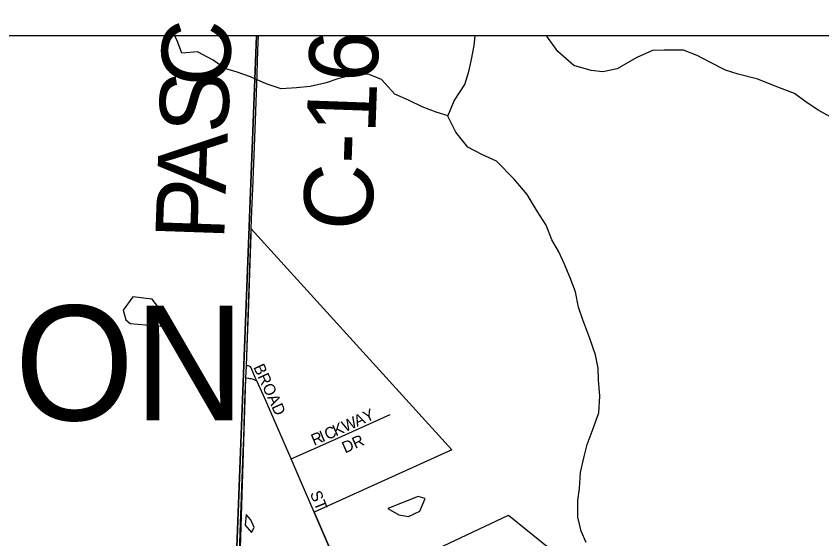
# Model space of a CAD drawing. Extents: x 0 to 1391, y -24 to 440.
# Drawn here: x 599.74 to 613.03, y 335.51 to 344.14 of the extents above; entities that cross this region are included whole.
import ezdxf

# ---------------------------------------------------------------- set-up
doc = ezdxf.new("R2010")
doc.units = 0
for name, color, linetype in [('GM_X_City_Street', 7, 'Continuous'), ('GM_X_City_Street_Text', 7, 'Continuous'), ('GM_X_Corporation', 7, 'Continuous'), ('GM_X_Corporation_Text', 7, 'Continuous'), ('GM_X_County_Road', 7, 'Continuous'), ('GM_X_County_Road_Text', 7, 'Continuous'), ('GM_X_Minor_Lake', 7, 'Continuous'), ('GM_X_Minor_River', 7, 'Continuous'), ('GM_X_Section', 7, 'Continuous'), ('GM_X_Township_Road', 7, 'Continuous'), ('SH_Text', 7, 'Continuous')]:
    doc.layers.add(name, color=color, linetype=linetype)

msp = doc.modelspace()

# ---------------------------------------------------------------- linework, layer by layer
at = {"layer": 'GM_X_City_Street'}
for points in [[(603.714, 338.116), (603.687, 338.175), (603.618, 338.333), (603.607, 338.346), (603.597, 338.355), (603.585, 338.36), (603.571, 338.364), (603.557, 338.366), (603.539, 338.366)], [(603.714, 338.116), (603.695, 338.124), (603.677, 338.131), (603.659, 338.138), (603.642, 338.143), (603.62, 338.149), (603.599, 338.153), (603.578, 338.156), (603.529, 338.162)], [(604.28, 336.83), (604.054, 337.347), (603.851, 337.813), (603.714, 338.116)], [(604.28, 336.83), (604.951, 337.127), (605.913, 337.56)], [(604.656, 335.952), (604.429, 336.484), (604.28, 336.83)]]:
    msp.add_lwpolyline(points, dxfattribs=at)
at = {"layer": 'GM_X_Corporation'}
msp.add_lwpolyline([(603.414, 334.487), (603.529, 338.162), (603.539, 338.366), (603.62, 340.626), (606.926, 336.98), (604.656, 335.952), (605.218, 334.654), (607.865, 335.9), (610.698, 333.607)], dxfattribs=at)
at = {"layer": 'GM_X_County_Road'}
for points in [[(603.62, 340.626), (603.632, 340.923), (603.644, 341.284), (603.663, 341.706), (603.673, 341.979), (603.689, 342.413), (603.704, 342.871), (603.715, 343.182), (603.728, 343.567), (603.738, 343.811)], [(603.539, 338.366), (603.559, 338.825), (603.574, 339.223), (603.586, 339.558), (603.604, 340.067), (603.617, 340.527), (603.62, 340.626)], [(603.529, 338.162), (603.539, 338.366)], [(603.417, 334.687), (603.421, 334.983), (603.439, 335.628), (603.456, 336.049), (603.472, 336.506), (603.489, 336.95), (603.495, 337.173), (603.502, 337.384), (603.514, 337.77), (603.529, 338.162)]]:
    msp.add_lwpolyline(points, dxfattribs=at)
at = {"layer": 'GM_X_Minor_Lake'}
msp.add_line((603.622, 335.616), (603.668, 335.695), dxfattribs=at)
for points in [[(601.666, 339.504), (601.509, 339.285), (601.55, 339.125), (601.625, 339.062), (602.127, 339.018)], [(602.127, 339.018), (602.169, 339.231), (601.985, 339.464), (601.666, 339.504)], [(606.488, 336.174), (606.376, 336.209), (605.872, 336.009)], [(605.872, 336.009), (606.057, 335.905), (606.216, 335.878), (606.4, 335.965), (606.488, 336.174)], [(603.536, 335.914), (603.518, 335.733), (603.622, 335.616)], [(603.668, 335.695), (603.612, 335.822), (603.536, 335.914)]]:
    msp.add_lwpolyline(points, dxfattribs=at)
at = {"layer": 'GM_X_Minor_River'}
for points in [[(606.867, 342.492), (606.668, 342.55), (606.442, 342.639), (606.216, 342.752), (605.99, 342.849), (605.768, 343.09), (605.565, 343.172), (605.36, 343.177), (605.046, 343.101), (604.854, 343.037), (604.594, 342.975), (604.365, 342.951), (604.113, 342.934), (603.864, 343.017), (603.608, 343.137), (603.39, 343.211), (603.186, 343.27), (602.992, 343.411), (602.736, 343.547), (602.477, 343.523), (602.406, 343.716), (602.36, 343.811)], [(609.142, 335.447), (609.063, 335.639), (609.008, 335.869), (609.007, 336.143), (609.035, 336.34), (609.05, 336.606), (609.11, 336.871), (609.16, 337.068), (609.258, 337.332), (609.356, 337.588), (609.371, 337.862), (609.347, 338.136), (609.345, 338.327), (609.297, 338.549), (609.205, 338.817), (609.091, 339.125), (609.02, 339.332), (608.966, 339.584), (608.881, 339.815), (608.78, 340.053), (608.694, 340.246), (608.577, 340.447), (608.484, 340.685), (608.338, 340.917), (608.17, 341.195), (607.956, 341.444), (607.667, 341.741), (607.426, 341.853), (607.193, 341.974), (606.994, 342.222), (606.864, 342.484), (606.969, 342.74), (607.144, 343.01), (607.21, 343.221), (607.253, 343.418), (607.297, 343.653), (607.314, 343.811)], [(613.741, 342.105), (613.635, 342.146), (613.418, 342.274), (613.194, 342.462), (612.984, 342.581), (612.775, 342.716), (612.58, 342.858), (612.264, 342.98), (611.978, 343.094), (611.653, 343.178), (611.441, 343.244), (611.171, 343.38), (610.976, 343.484), (610.75, 343.574), (610.43, 343.574), (610.24, 343.571), (609.978, 343.456), (609.654, 343.266), (609.417, 343.219), (609.227, 343.239), (608.94, 343.322), (608.679, 343.55), (608.496, 343.806), (608.492, 343.811)]]:
    msp.add_lwpolyline(points, dxfattribs=at)
at = {"layer": 'GM_X_Section'}
for points in [[(603.709, 343.811), (603.356, 334.656), (583.361, 334.79), (583.446, 343.811)], [(618.064, 334.507), (603.356, 334.656), (603.709, 343.811)]]:
    msp.add_lwpolyline(points, dxfattribs=at)
at = {"layer": 'GM_X_Township_Road'}
msp.add_lwpolyline([(605.218, 334.654), (605.047, 335.039), (604.842, 335.518), (604.656, 335.952)], dxfattribs=at)
at = {"layer": 'SH_Text'}
msp.add_lwpolyline([(574.209, 353.247), (615.184, 353.247), (615.184, 343.811), (574.209, 343.811)], close=True, dxfattribs=at)

# ---------------------------------------------------------------- texts
at = {"layer": 'GM_X_City_Street_Text'}
for s, height, rotation, p in [('BROAD', 0.1894, 294.5364, (603.651, 338.345)), ('Y', 0.189, 24.4241, (605.516, 337.426)), ('W', 0.189, 24.4391, (605.167, 337.267)), ('A', 0.189, 24.444, (605.364, 337.357)), ('C', 0.189, 23.509, (604.875, 337.137)), ('K', 0.189, 24.3948, (605.015, 337.198)), ('R', 0.189, 22.4237, (604.655, 337.046)), ('I', 0.189, 22.4182, (604.794, 337.104)), ('DR', 0.1894, 23.9636, (605.168, 336.918)), ('ST', 0.1894, 291.8039, (604.585, 336.26))]:
    msp.add_text(s, height=height, rotation=rotation, dxfattribs=at).set_placement(p)
at = {"layer": 'GM_X_Corporation_Text'}
msp.add_text('JEFFERSON', height=1.8939, rotation=0, dxfattribs=at).set_placement((588.461, 337.466))
at = {"layer": 'GM_X_County_Road_Text'}
for s, height, rotation, p in [('C', 1.136, 88.0013, (603.26, 342.961)), ('C-16', 1.1364, 87.9501, (605.609, 340.586)), ('S', 1.136, 88.0075, (603.233, 342.194)), ('A', 1.136, 88.009, (603.198, 341.195)), ('P', 1.136, 88.0087, (603.172, 340.429))]:
    msp.add_text(s, height=height, rotation=rotation, dxfattribs=at).set_placement(p)

doc.saveas('drawing.dxf')
